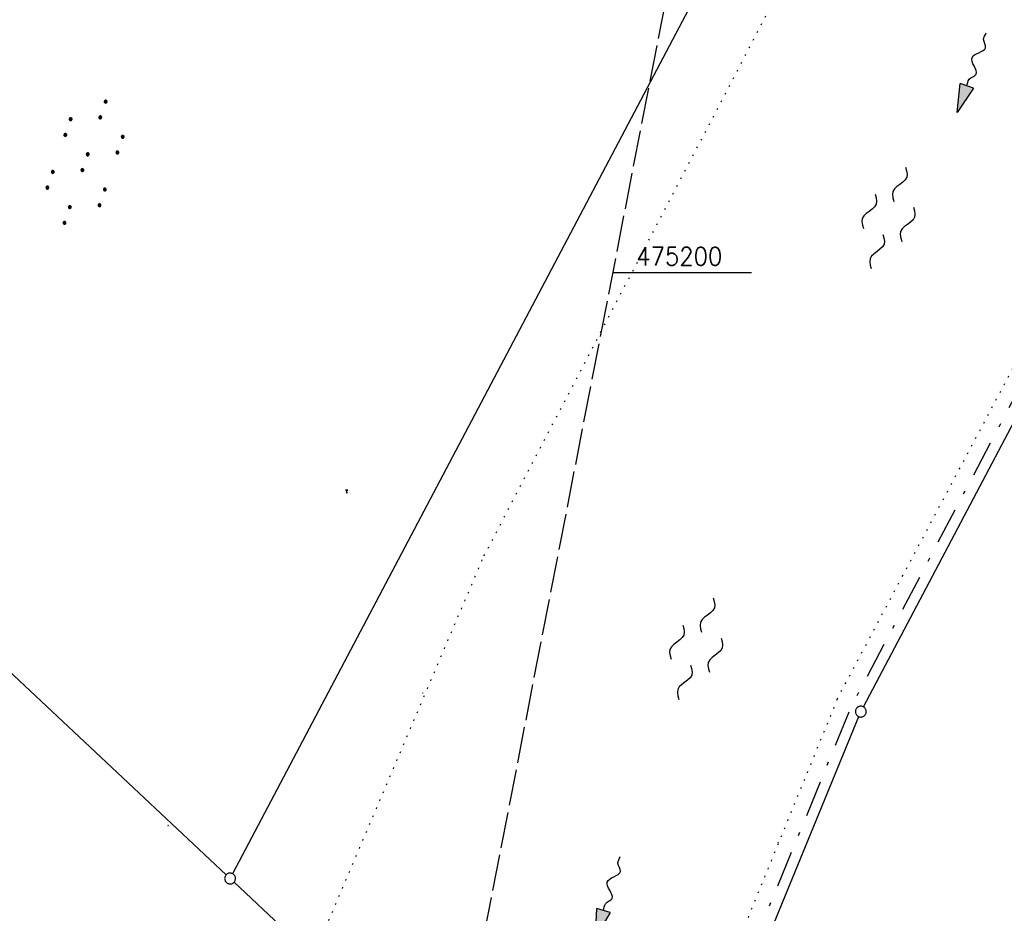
# Model space of a CAD drawing. Extents: x 510526 to 513920, y 467229 to 478797.
# Tile 308 of 467: x 511854 to 511990, y 475111 to 475235. Entities that reach past the tile are written whole.
import ezdxf

# ---------------------------------------------------------------- set-up
doc = ezdxf.new("R2010")
doc.units = 0
doc.header["$LTSCALE"] = 10
doc.header["$MEASUREMENT"] = 0
for name, pattern in [('LT00', [0]), ('LT08', [0.42, 0.2, -0.1, 0.02, -0.1]), ('LT14', [0.6, 0.5, -0.1]), ('PUNKTX2_STR', [0.6, 0.1, -0.5])]:
    doc.linetypes.add(name, pattern=pattern)
doc.layers.get('0').update_dxf_attribs({"linetype": 'LT00'})
for name, color, linetype in [('--FLIEßRICHTPFEIL', 180, 'Continuous'), ('--WASSER_GRENZE', 180, 'PUNKTX2_STR'), ('--WASSER_NUTZUNG', 180, 'Continuous'), ('DFK_GZPKT', 250, 'LT00'), ('DFK_KATASTER', 250, 'LT00'), ('DFK_NUTZUNG', 250, 'LT00'), ('DFK_NUTZUNGSGRENZE', 70, 'PUNKTX2_STR'), ('DFK_TOPO-SYM', 252, 'LT00'), ('GEMEINDEGRENZE', 3, 'LT08'), ('V90_RASTER', 250, 'LT00')]:
    doc.layers.add(name, color=color, linetype=linetype)
doc.layers.add('-BLATT_90-RAND', color=7, linetype='LT14', plot=False)
doc.styles.get("Standard").update_dxf_attribs({"font": 'romans.shx'})

# ---------------------------------------------------------------- blocks, each defined once
blk = doc.blocks.new('SYMB7110')
at = {"color": 0, "linetype": 'ByBlock'}
for p, q in [((-0.515, 0.392919), (-0.515, 0.367081)), ((-0.51, 0.362895), (-0.51, 0.397105)), ((-0.505, 0.399164), (-0.505, 0.360836)), ((-0.5, 0.360204), (-0.5, 0.399796)), ((-0.495, 0.399164), (-0.495, 0.360836)), ((-0.49, 0.362895), (-0.49, 0.397105)), ((-0.485, 0.392919), (-0.485, 0.367081)), ((-0.48, 0.379874), (-0.48, 0.380145)), ((-0.285, 0.392919), (-0.285, 0.367081)), ((-0.28, 0.362895), (-0.28, 0.397105)), ((-0.275, 0.399164), (-0.275, 0.360836)), ((-0.27, 0.360204), (-0.27, 0.399796)), ((-0.265, 0.399164), (-0.265, 0.360836)), ((-0.26, 0.362895), (-0.26, 0.397105)), ((-0.255, 0.392919), (-0.255, 0.367081)), ((-0.25, 0.379874), (-0.25, 0.380146)), ((0.255, 0.392919), (0.255, 0.367081)), ((0.26, 0.362895), (0.26, 0.397105)), ((0.265, 0.399164), (0.265, 0.360836)), ((0.27, 0.360204), (0.27, 0.399796)), ((0.275, 0.399164), (0.275, 0.360836)), ((0.28, 0.362895), (0.28, 0.397105)), ((0.285, 0.392919), (0.285, 0.367081)), ((0.29, 0.379874), (0.29, 0.380145)), ((0.485, 0.392919), (0.485, 0.367081)), ((0.49, 0.362895), (0.49, 0.397105)), ((0.495, 0.399164), (0.495, 0.360836)), ((0.5, 0.360204), (0.5, 0.399796)), ((0.505, 0.399164), (0.505, 0.360836)), ((0.51, 0.362895), (0.51, 0.397105)), ((0.515, 0.392919), (0.515, 0.367081)), ((0.52, 0.379874), (0.52, 0.380146)), ((-0.9, 0.012919), (-0.9, -0.012919)), ((-0.895, -0.017106), (-0.895, 0.017105)), ((-0.89, 0.019164), (-0.89, -0.019164)), ((-0.885, -0.019797), (-0.885, 0.019796)), ((-0.88, 0.019164), (-0.88, -0.019164)), ((-0.875, -0.017106), (-0.875, 0.017105)), ((-0.87, 0.012919), (-0.87, -0.012919)), ((-0.865, -0.000126), (-0.865, 0.000145)), ((-0.67, 0.012919), (-0.67, -0.012919)), ((-0.665, -0.017106), (-0.665, 0.017105)), ((-0.66, 0.019164), (-0.66, -0.019164)), ((-0.655, -0.019797), (-0.655, 0.019796)), ((-0.65, 0.019164), (-0.65, -0.019164)), ((-0.645, -0.017106), (-0.645, 0.017105)), ((-0.64, 0.012919), (-0.64, -0.012919)), ((-0.635, -0.000126), (-0.635, 0.000145)), ((-0.13, 0.012919), (-0.13, -0.012919)), ((-0.125, -0.017105), (-0.125, 0.017105)), ((-0.12, 0.019164), (-0.12, -0.019164)), ((-0.115, -0.019796), (-0.115, 0.019796)), ((-0.11, 0.019164), (-0.11, -0.019164)), ((-0.105, -0.017105), (-0.105, 0.017105)), ((-0.1, 0.012919), (-0.1, -0.012919)), ((-0.095, -0.000126), (-0.095, 0.000146)), ((0.1, 0.012919), (0.1, -0.012919)), ((0.105, -0.017105), (0.105, 0.017105)), ((0.11, 0.019164), (0.11, -0.019164)), ((0.115, -0.019796), (0.115, 0.019796)), ((0.12, 0.019164), (0.12, -0.019164)), ((0.125, -0.017105), (0.125, 0.017105)), ((0.13, 0.012919), (0.13, -0.012919)), ((0.135, -0.000126), (0.135, 0.000146)), ((0.64, 0.012919), (0.64, -0.012919)), ((0.645, -0.017105), (0.645, 0.017105)), ((0.65, 0.019164), (0.65, -0.019164)), ((0.655, -0.019796), (0.655, 0.019796)), ((0.66, 0.019164), (0.66, -0.019164)), ((0.665, -0.017105), (0.665, 0.017105)), ((0.67, 0.012919), (0.67, -0.012919)), ((0.675, -0.000126), (0.675, 0.000146)), ((0.87, 0.012919), (0.87, -0.012919)), ((0.875, -0.017105), (0.875, 0.017105)), ((0.88, 0.019164), (0.88, -0.019164)), ((0.885, -0.019796), (0.885, 0.019796)), ((0.89, 0.019164), (0.89, -0.019164)), ((0.895, -0.017105), (0.895, 0.017105)), ((0.9, 0.012919), (0.9, -0.012919)), ((0.905, -0.000126), (0.905, 0.000146)), ((-0.515, -0.367081), (-0.515, -0.392919)), ((-0.51, -0.397105), (-0.51, -0.362895)), ((-0.505, -0.360836), (-0.505, -0.399164)), ((-0.5, -0.399796), (-0.5, -0.360204)), ((-0.495, -0.360836), (-0.495, -0.399164)), ((-0.49, -0.397106), (-0.49, -0.362895)), ((-0.485, -0.367081), (-0.485, -0.392919)), ((-0.48, -0.380126), (-0.48, -0.379855)), ((-0.285, -0.367081), (-0.285, -0.392919)), ((-0.28, -0.397105), (-0.28, -0.362895)), ((-0.275, -0.360836), (-0.275, -0.399164)), ((-0.27, -0.399796), (-0.27, -0.360204)), ((-0.265, -0.360836), (-0.265, -0.399164)), ((-0.26, -0.397105), (-0.26, -0.362895)), ((-0.255, -0.367081), (-0.255, -0.392919)), ((-0.25, -0.380126), (-0.25, -0.379855)), ((0.255, -0.367081), (0.255, -0.392919)), ((0.26, -0.397105), (0.26, -0.362895)), ((0.265, -0.360836), (0.265, -0.399164)), ((0.27, -0.399796), (0.27, -0.360204)), ((0.275, -0.360836), (0.275, -0.399164)), ((0.28, -0.397105), (0.28, -0.362895)), ((0.285, -0.367081), (0.285, -0.392919)), ((0.29, -0.380126), (0.29, -0.379855)), ((0.485, -0.367081), (0.485, -0.392919)), ((0.49, -0.397105), (0.49, -0.362895)), ((0.495, -0.360836), (0.495, -0.399164)), ((0.5, -0.399796), (0.5, -0.360204)), ((0.505, -0.360836), (0.505, -0.399164)), ((0.51, -0.397105), (0.51, -0.362895)), ((0.515, -0.367081), (0.515, -0.392919)), ((0.52, -0.380126), (0.52, -0.379855))]:
    blk.add_line(p, q, dxfattribs=at)
for points in [[(-0.48, 0.38), (-0.481981, 0.388678), (-0.48753, 0.395637), (-0.49555, 0.399499), (-0.50445, 0.399499), (-0.51247, 0.395637), (-0.518019, 0.388678), (-0.52, 0.38), (-0.518019, 0.371322), (-0.51247, 0.364363), (-0.50445, 0.360501), (-0.49555, 0.360501), (-0.48753, 0.364363), (-0.481981, 0.371322), (-0.48, 0.38)], [(-0.25, 0.38), (-0.251981, 0.388678), (-0.25753, 0.395637), (-0.26555, 0.399499), (-0.27445, 0.399499), (-0.28247, 0.395637), (-0.288019, 0.388678), (-0.29, 0.38), (-0.288019, 0.371322), (-0.28247, 0.364363), (-0.27445, 0.360501), (-0.26555, 0.360501), (-0.25753, 0.364363), (-0.251981, 0.371322), (-0.25, 0.38)], [(0.29, 0.38), (0.288019, 0.388678), (0.28247, 0.395637), (0.27445, 0.399499), (0.26555, 0.399499), (0.25753, 0.395637), (0.251981, 0.388678), (0.25, 0.38), (0.251981, 0.371322), (0.25753, 0.364363), (0.26555, 0.360501), (0.27445, 0.360501), (0.28247, 0.364363), (0.288019, 0.371322), (0.29, 0.38)], [(0.52, 0.38), (0.518019, 0.388678), (0.51247, 0.395637), (0.50445, 0.399499), (0.495549, 0.399499), (0.48753, 0.395637), (0.481981, 0.388678), (0.48, 0.38), (0.481981, 0.371322), (0.48753, 0.364363), (0.495549, 0.360501), (0.50445, 0.360501), (0.51247, 0.364363), (0.518019, 0.371322), (0.52, 0.38)], [(-0.865, 0), (-0.866981, 0.008678), (-0.87253, 0.015637), (-0.88055, 0.019498), (-0.88945, 0.019498), (-0.89747, 0.015637), (-0.903019, 0.008678), (-0.905, 0)], [(-0.905, 0), (-0.903019, -0.008678), (-0.89747, -0.015637), (-0.88945, -0.019499), (-0.88055, -0.019499), (-0.87253, -0.015637), (-0.866981, -0.008678), (-0.865, 0)], [(-0.635, 0), (-0.636981, 0.008678), (-0.64253, 0.015637), (-0.65055, 0.019498), (-0.65945, 0.019498), (-0.66747, 0.015637), (-0.673019, 0.008678), (-0.675, 0)], [(-0.675, 0), (-0.673019, -0.008678), (-0.66747, -0.015637), (-0.65945, -0.019499), (-0.65055, -0.019499), (-0.64253, -0.015637), (-0.636981, -0.008678), (-0.635, 0)], [(-0.095, 0), (-0.096981, 0.008678), (-0.10253, 0.015637), (-0.11055, 0.019499), (-0.11945, 0.019499), (-0.12747, 0.015637), (-0.133019, 0.008678), (-0.135, 0)], [(-0.135, 0), (-0.133019, -0.008678), (-0.12747, -0.015637), (-0.11945, -0.019499), (-0.11055, -0.019499), (-0.10253, -0.015637), (-0.096981, -0.008678), (-0.095, 0)], [(0.135, 0), (0.133019, 0.008678), (0.12747, 0.015637), (0.11945, 0.019499), (0.11055, 0.019499), (0.10253, 0.015637), (0.096981, 0.008678), (0.095, 0)], [(0.095, 0), (0.096981, -0.008678), (0.10253, -0.015637), (0.11055, -0.019499), (0.11945, -0.019499), (0.12747, -0.015637), (0.133019, -0.008678), (0.135, 0)], [(0.675, 0), (0.673019, 0.008678), (0.66747, 0.015637), (0.65945, 0.019499), (0.65055, 0.019499), (0.64253, 0.015637), (0.636981, 0.008678), (0.635, 0)], [(0.635, 0), (0.636981, -0.008678), (0.64253, -0.015637), (0.65055, -0.019499), (0.65945, -0.019499), (0.66747, -0.015637), (0.673019, -0.008678), (0.675, 0)], [(0.905, 0), (0.903019, 0.008678), (0.89747, 0.015637), (0.88945, 0.019499), (0.88055, 0.019499), (0.87253, 0.015637), (0.866981, 0.008678), (0.865, 0)], [(0.865, 0), (0.866981, -0.008678), (0.87253, -0.015637), (0.88055, -0.019499), (0.88945, -0.019499), (0.89747, -0.015637), (0.903019, -0.008678), (0.905, 0)], [(-0.48, -0.38), (-0.481981, -0.371322), (-0.48753, -0.364363), (-0.49555, -0.360501), (-0.50445, -0.360501), (-0.51247, -0.364363), (-0.518019, -0.371322), (-0.52, -0.38), (-0.518019, -0.388678), (-0.51247, -0.395637), (-0.50445, -0.399499), (-0.49555, -0.399499), (-0.48753, -0.395637), (-0.481981, -0.388678), (-0.48, -0.38)], [(-0.25, -0.38), (-0.251981, -0.371322), (-0.25753, -0.364363), (-0.26555, -0.360501), (-0.27445, -0.360501), (-0.28247, -0.364363), (-0.288019, -0.371322), (-0.29, -0.38), (-0.288019, -0.388678), (-0.28247, -0.395637), (-0.27445, -0.399499), (-0.26555, -0.399499), (-0.25753, -0.395637), (-0.251981, -0.388678), (-0.25, -0.38)], [(0.29, -0.38), (0.288019, -0.371322), (0.28247, -0.364363), (0.27445, -0.360501), (0.26555, -0.360501), (0.25753, -0.364363), (0.251981, -0.371322), (0.25, -0.38), (0.251981, -0.388678), (0.25753, -0.395637), (0.26555, -0.399499), (0.27445, -0.399499), (0.28247, -0.395637), (0.288019, -0.388678), (0.29, -0.38)], [(0.52, -0.38), (0.518019, -0.371322), (0.51247, -0.364363), (0.50445, -0.360501), (0.495549, -0.360501), (0.48753, -0.364363), (0.481981, -0.371322), (0.48, -0.38), (0.481981, -0.388678), (0.48753, -0.395637), (0.495549, -0.399499), (0.50445, -0.399499), (0.51247, -0.395637), (0.518019, -0.388678), (0.52, -0.38)]]:
    blk.add_lwpolyline(points, dxfattribs=at)
blk = doc.blocks.new('SYMB7309')
at = {"color": 0, "linetype": 'ByBlock'}
for p, q in [((1.558, 3.279999), (-1.558, 3.28)), ((0, 0.5002), (0, 3.28))]:
    blk.add_line(p, q, dxfattribs=at)
for points in [[(-0.984, 3.526), (-1.558, 3.28), (-0.984, 3.034)], [(-0.031408, 0.499213), (-0.093728, 0.49134), (-0.15457, 0.475719), (-0.212975, 0.452595), (-0.268021, 0.422333), (-0.31884, 0.385411), (-0.36463, 0.342411), (-0.40467, 0.29401), (-0.438329, 0.240973), (-0.465074, 0.184136), (-0.484486, 0.124395), (-0.496256, 0.062692), (-0.5002, 0)], [(-0.5002, 0), (-0.496256, -0.062692), (-0.484486, -0.124395), (-0.465074, -0.184136), (-0.438329, -0.240973), (-0.404671, -0.29401), (-0.36463, -0.342411), (-0.31884, -0.385411), (-0.268021, -0.422333), (-0.212975, -0.452595), (-0.15457, -0.475719), (-0.093728, -0.49134), (-0.031408, -0.499213), (0.031408, -0.499213), (0.093728, -0.49134), (0.15457, -0.475719), (0.212975, -0.452595), (0.268021, -0.422333), (0.31884, -0.385411), (0.36463, -0.342411), (0.404671, -0.29401), (0.438329, -0.240973), (0.465075, -0.184136), (0.484486, -0.124395), (0.496256, -0.062692), (0.500201, 0)], [(0.5002, 0), (0.496256, 0.062692), (0.484485, 0.124395), (0.465074, 0.184136), (0.438329, 0.240973), (0.40467, 0.29401), (0.36463, 0.34241), (0.31884, 0.385411), (0.268021, 0.422333), (0.212975, 0.452595), (0.15457, 0.475719), (0.093728, 0.49134), (0.031408, 0.499213), (-0.031408, 0.499213)], [(0.984, 3.526), (1.558, 3.279999), (0.984, 3.034)]]:
    blk.add_lwpolyline(points, dxfattribs=at)
blk = doc.blocks.new('SYMB7301')
at = {"color": 0, "linetype": 'ByBlock'}
for p, q in [((-0.128693, 0), (0, 0.128693)), ((0, -0.128693), (-0.128693, 0)), ((0, 0.128693), (0.128693, 0)), ((0.128693, 0), (0, -0.128693)), ((0.000059, -0.009738), (0.000059, 0.009897)), ((-0.00901, -0.004339), (-0.002225, -0.009749))]:
    blk.add_line(p, q, dxfattribs=at)
for points in [[(-0.002225, 0.009749), (-0.00901, 0.004339), (-0.00901, -0.004339)], [(0.01, 0), (0.006235, 0.007818), (-0.002225, 0.009749)], [(-0.002225, -0.009749), (0.006235, -0.007818), (0.01, 0)]]:
    blk.add_lwpolyline(points, dxfattribs=at)
blk = doc.blocks.new('SYMB7010')
at = {"color": 0, "linetype": 'ByBlock'}
for points in [[(-0.031408, 0.499213), (-0.093728, 0.49134), (-0.15457, 0.475719), (-0.212975, 0.452595), (-0.268021, 0.422333), (-0.31884, 0.385411), (-0.36463, 0.342411), (-0.40467, 0.29401), (-0.438329, 0.240973), (-0.465074, 0.184136), (-0.484486, 0.124395), (-0.496256, 0.062692), (-0.5002, 0)], [(-0.5002, 0), (-0.496256, -0.062692), (-0.484486, -0.124395), (-0.465075, -0.184136), (-0.438329, -0.240973), (-0.404671, -0.29401), (-0.36463, -0.342411), (-0.31884, -0.385411), (-0.268021, -0.422333), (-0.212975, -0.452595), (-0.154571, -0.475719), (-0.093728, -0.49134), (-0.031408, -0.499213), (0.031408, -0.499213)], [(0.5002, 0), (0.496256, 0.062692), (0.484485, 0.124395), (0.465074, 0.184136), (0.438329, 0.240973), (0.40467, 0.29401), (0.36463, 0.342411), (0.31884, 0.385411), (0.268021, 0.422333), (0.212975, 0.452595), (0.15457, 0.475719), (0.093728, 0.49134), (0.031408, 0.499213), (-0.031408, 0.499213)], [(0.031408, -0.499213), (0.093728, -0.491341), (0.15457, -0.475719), (0.212975, -0.452595), (0.268021, -0.422333), (0.31884, -0.385411), (0.36463, -0.342411), (0.404671, -0.294011), (0.438329, -0.240974), (0.465075, -0.184136), (0.484486, -0.124395), (0.496256, -0.062692), (0.500201, 0)]]:
    blk.add_lwpolyline(points, dxfattribs=at)
blk = doc.blocks.new('SYMB7250')
at = {"color": 0, "linetype": 'ByBlock'}
for points in [[(-0.25, 0.28), (-0.208333, 0.308889), (-0.166667, 0.331111), (-0.125, 0.34), (-0.083333, 0.331111), (-0.041667, 0.308889), (0, 0.28)], [(0, 0.28), (0.041667, 0.251111), (0.083333, 0.228889), (0.125, 0.22), (0.166667, 0.228889), (0.208333, 0.251111), (0.25, 0.28)], [(-0.74, 0), (-0.698333, 0.028889), (-0.656667, 0.051111), (-0.615, 0.06), (-0.573333, 0.051111), (-0.531667, 0.028889), (-0.49, 0)], [(-0.49, 0), (-0.448333, -0.028889), (-0.406667, -0.051111), (-0.365, -0.06), (-0.323333, -0.051111), (-0.281667, -0.028889), (-0.24, 0)], [(0.24, 0), (0.281667, 0.028889), (0.323333, 0.051111), (0.365, 0.06), (0.406667, 0.051111), (0.448333, 0.028889), (0.49, 0)], [(0.49, 0), (0.531667, -0.028889), (0.573333, -0.051111), (0.615, -0.06), (0.656667, -0.051111), (0.698333, -0.028889), (0.74, 0)], [(-0.25, -0.28), (-0.208333, -0.251111), (-0.166667, -0.228889), (-0.125, -0.22), (-0.083333, -0.228889), (-0.041667, -0.251111), (0, -0.28)], [(0, -0.28), (0.041667, -0.308889), (0.083333, -0.331111), (0.125, -0.34), (0.166667, -0.331111), (0.208333, -0.308889), (0.25, -0.28)]]:
    blk.add_lwpolyline(points, dxfattribs=at)
blk = doc.blocks.new('FLIEßRICHTPFEIL')
at = {"layer": '--FLIEßRICHTPFEIL'}
blk.add_hatch(color=256, dxfattribs=at).paths.add_polyline_path([(-1.95, 0.4875), (-1.95, -0.4875), (0, 0)])
for p, q in [((-1.95, 0.4875), (-1.95, -0.4875)), ((-1.95, 0.4875), (0, 0)), ((0, 0), (-1.95, -0.4875))]:
    blk.add_line(p, q, dxfattribs=at)
at = {"layer": '--FLIEßRICHTPFEIL', "start_tangent": (-1, 0), "end_tangent": (-1, 0)}
blk.add_spline([(-1.95, 0), (-2.4375, 0), (-2.925, 0.325), (-3.4125, 0), (-3.9, -0.325), (-4.3875, 0), (-4.875, 0.325), (-5.3625, 0), (-5.85, 0)], degree=3, dxfattribs=at)

msp = doc.modelspace()

# ---------------------------------------------------------------- linework, layer by layer
at = {"layer": '--WASSER_GRENZE', "ltscale": 0.2}
for p, q in [((511917.86, 475160.85), (511962.27, 475245.91)), ((511966.67, 475141.04), (512013.34, 475228.96)), ((511966.67, 475141.04), (511921.96, 475031.51))]:
    msp.add_line(p, q, dxfattribs=at)
at = {"layer": '-BLATT_90-RAND'}
msp.add_lwpolyline([(512002.38, 475543.56), (511825.98, 474635.53), (512107.72, 474580.8), (512284.11, 475488.83), (512002.38, 475543.56)], dxfattribs=at)
at = {"layer": 'DFK_KATASTER'}
for p, q in [((511976.1, 475293.25), (511883.12, 475116.9)), ((511970.29, 475139.97), (511997.83, 475192.15)), ((511804.21, 475190), (511882.22, 475116.75)), ((511925.64, 475031.38), (511969.66, 475138.62)), ((511883.32, 475115.73), (511890.46, 475109.02))]:
    msp.add_line(p, q, dxfattribs=at)
at = {"layer": 'DFK_NUTZUNGSGRENZE', "ltscale": 0.2}
msp.add_line((511885.13, 475083.93), (511917.86, 475160.85), dxfattribs=at)
at = {"layer": 'GEMEINDEGRENZE', "ltscale": 2.5, "flags": 128}
msp.add_lwpolyline([(512449.04, 475402.04), (512420.18, 475407.56), (512394.81, 475414.05), (512349.27, 475430.89), (512332.55, 475438.84), (512267.81, 475490.73), (512251.31, 475522.19), (512242.37, 475555.3), (512229.97, 475584.98), (512227.01, 475610.4), (512238.86, 475661.14), (512275.55, 475791.69), (512297.96, 475860.4), (512299.32, 475864.34), (512322.1, 475898.59), (512340.39, 475931.96), (512366.59, 476019.31), (512318.09, 476028.59), (512312.28, 476031.12), (512305.69, 476033.81), (512287.82, 475996.96), (512243.16, 475928.69), (512232.75, 475919.29), (512200.58, 475820.9), (512193.73, 475799.02), (512174.8, 475704.06), (512153.08, 475591.51), (512137.53, 475520.72), (512131.52, 475505.41), (512079.51, 475365.74), (512045.16, 475285.06), (511996.85, 475193.51), (511968.58, 475139.95), (511923.93, 475031.14), (511909.15, 474966.23), (511901.23, 474898.74), (511940.21, 474729.59), (511948.11, 474671.17), (511959.93, 474649.28), (511949.37, 474579.35), (511923.59, 474424.01), (511922.29, 474397.28), (511902.07, 474265.53), (511883.42, 474171.19), (511840.83, 474046.67), (511811.06, 474002.19), (511789.86, 473974.02), (511738.64, 473910.57), (511734.93, 473905.97), (511711.9, 473880.46), (511676.78, 473841.54), (511661.06, 473825.37), (511656.15, 473820.18), (511647.79, 473811.31), (511604.86, 473771.83), (511589.09, 473758.2), (511554.15, 473690.45), (511530.62, 473670.04), (511510.61, 473640.16), (511417.15, 473647.45), (511399.93, 473617.63), (511399.3, 473598.99), (511391.57, 473572.16), (511385.53, 473532.59), (511382.42, 473506.57), (511379.56, 473490.69), (511376.76, 473467.53), (511377.2, 473446.76), (511375.16, 473429.8), (511374.8, 473404.87), (511375.41, 473387.27), (511377.46, 473378.27), (511379.75, 473364.15), (511381.83, 473342.87), (511384.51, 473307.86), (511383.01, 473292.21), (511378.94, 473272.5), (511363.92, 473241.63), (511343.54, 473221.82), (511333.86, 473218.85), (511320.58, 473208.55), (511312.84, 473198.8), (511304.61, 473186.13), (511295.34, 473174.25), (511276.67, 473143.26), (511247.06, 473107.83), (511220.15, 473075.52), (511209.96, 473060.18), (511192.69, 473040.29), (511159.71, 473009.47), (511137.79, 472985.62), (511138.23, 472997.66), (511133.95, 473001.3), (511127.75, 472996.4), (511117.54, 472978.81), (511095.45, 472960.68), (511068.72, 472945.37), (511062.62, 472935.67), (511054.27, 472932.27), (511004.99, 472918.68), (510993.39, 472905.55), (510985.6, 472889.86), (510969.16, 472866.89), (510956.82, 472847.22), (510952.63, 472840.3), (510942.14, 472834.76), (510925.19, 472825.03), (510922.97, 472827.25), (510875.46, 472874.79), (510825.13, 472925.2), (510821.3, 472929.06), (510869.78, 472985.54), (510927.92, 473053.12), (510935.97, 473062.47), (510982.9, 473117.01), (510983.35, 473117.61), (510990.27, 473126.7), (510995.26, 473137.2), (510997.98, 473148.98), (510999.63, 473159.45), (511014.29, 473252.43)], dxfattribs=at)
at = {"layer": 'V90_RASTER'}
msp.add_line((511935.64, 475200), (511954.82, 475200), dxfattribs=at)

# ---------------------------------------------------------------- block references
at = {"layer": '--FLIEßRICHTPFEIL', "zscale": 2}
for p, xscale, yscale, rotation in [((511983.25, 475222.15), 1.999999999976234, 1.999999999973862, 250.0395538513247), ((511933.24, 475108.09), 1.999999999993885, 2.000000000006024, 252.9910304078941)]:
    msp.add_blockref('FLIEßRICHTPFEIL', p, dxfattribs=dict(at, xscale=xscale, yscale=yscale, rotation=rotation))
at = {"layer": '--WASSER_NUTZUNG', "xscale": 9.999999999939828, "yscale": 10.00000000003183, "zscale": 10, "rotation": 251.2882999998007}
for p in [(511973.75, 475207.56), (511947.17, 475148.01)]:
    msp.add_blockref('SYMB7250', p, dxfattribs=at)
at = {"layer": 'DFK_GZPKT', "xscale": 1.499999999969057, "yscale": 1.5, "zscale": 1.5, "rotation": 251.2881100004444}
for p in [(511969.94, 475139.31), (511882.77, 475116.24)]:
    msp.add_blockref('SYMB7010', p, dxfattribs=at)
at = {"layer": 'DFK_NUTZUNG', "xscale": 10, "yscale": 10, "zscale": 10, "rotation": 251.28826}
msp.add_blockref('SYMB7110', (511862.73, 475215.26), dxfattribs=at)
at = {"layer": 'DFK_TOPO-SYM', "xscale": 0.1, "yscale": 0.1, "zscale": 0.1, "rotation": 359.99968}
for name, p in [('SYMB7309', (511898.89, 475169.59)), ('SYMB7301', (511909.4, 475141.88)), ('SYMB7301', (511874.19, 475123.58)), ('SYMB7301', (511958.53, 475121.18))]:
    msp.add_blockref(name, p, dxfattribs=at)

# ---------------------------------------------------------------- texts
at = {"layer": 'V90_RASTER', "width": 0.924}
msp.add_text(' 475200', height=2.5, rotation=359.9989, dxfattribs=at).set_placement((511937.32, 475201))

doc.saveas('drawing.dxf')
